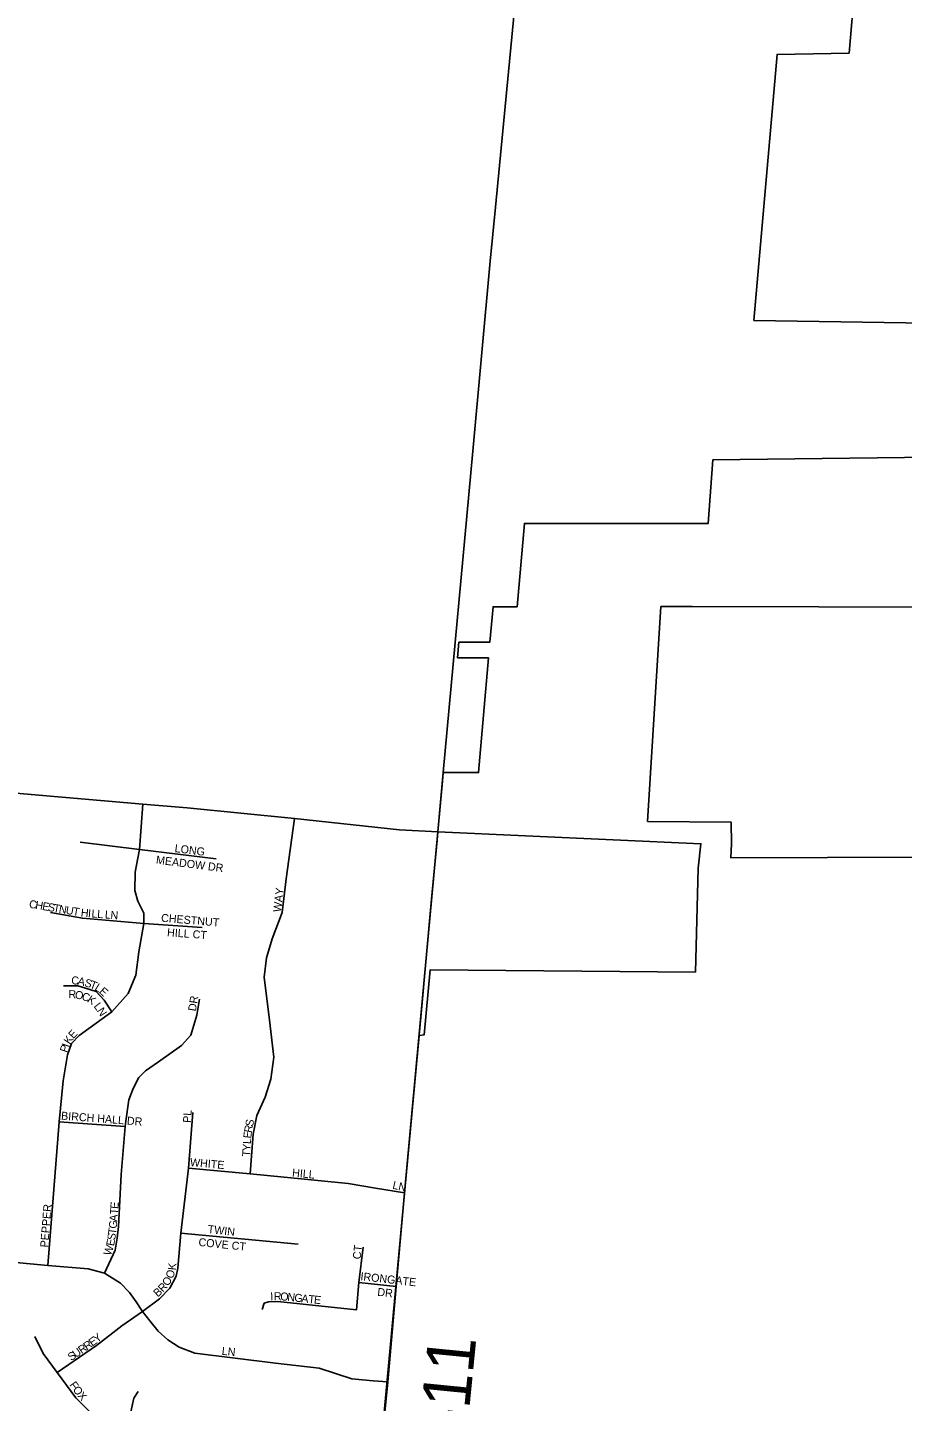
# Model space of a CAD drawing. Extents: x 1310247 to 1552180, y 377264 to 706493.
# Drawn here: x 1443429 to 1448897, y 494144 to 502730 of the extents above; entities that cross this region are included whole.
import ezdxf

# ---------------------------------------------------------------- set-up
doc = ezdxf.new("R2010")
doc.units = 0
for name, color, linetype in [('GM_X_Adjacent_County', 7, 'Continuous'), ('GM_X_Corporation', 7, 'Continuous'), ('GM_X_County', 7, 'Continuous'), ('GM_X_County_Road', 7, 'Continuous'), ('GM_X_Township', 7, 'Continuous'), ('GM_X_Township_Road', 7, 'Continuous'), ('GM_X_Township_Road_Text', 7, 'Continuous'), ('GM_X_Township_Subdivision', 7, 'Continuous'), ('GM_X_Township_Subdivision_Text', 7, 'Continuous')]:
    doc.layers.add(name, color=color, linetype=linetype)

msp = doc.modelspace()

# ---------------------------------------------------------------- linework, layer by layer
at = {"layer": 'GM_X_Adjacent_County'}
msp.add_lwpolyline([(1444758.9, 484386.7), (1444847.2, 485340), (1444871.9, 485606.9), (1444945, 486395.4), (1445051.2, 487540.6), (1445054.9, 487578.1), (1445360.5, 490723.4), (1445389.8, 491098.1), (1445497, 492347.4), (1445549.2, 492941.9), (1445592.7, 493387.5), (1445681.3, 494266.4), (1445732.6, 494862.7), (1445785.8, 495446.6), (1445993, 497703.6), (1446026.9, 498075.2), (1446211.6, 500082.3), (1446320.8, 501270), (1446353.3, 501607.9), (1446491.2, 503041.2)], dxfattribs=at)
at = {"layer": 'GM_X_Corporation'}
for points in [[(1449325.5, 500879), (1447967.9, 500899.4), (1448113.5, 502561.9), (1448563.4, 502569.8), (1448599.9, 502987.1), (1449197.8, 502997.6)], [(1445470.2, 492057.2), (1445876.5, 496431.2), (1445907.7, 496434.6), (1445945.4, 496841.5), (1447602.8, 496827.2), (1447621, 497477.3), (1447637.4, 497628.6), (1445993, 497703.6), (1446026.9, 498075.2), (1446247.5, 498073.5), (1446310.3, 498790), (1446116.4, 498791.3), (1446124.5, 498888.4), (1446319, 498889.6), (1446338.3, 499109.6), (1446488.2, 499109.6), (1446533.9, 499631.3), (1447682.9, 499631.3), (1447711.7, 500028.4), (1449250.6, 500047.4)]]:
    msp.add_lwpolyline(points, dxfattribs=at)
msp.add_lwpolyline([(1447583.3, 499111.1), (1447387.7, 499111.1), (1447303.6, 497768.8), (1447825.9, 497764.3), (1447828.2, 497627.6), (1447824.7, 497540), (1449032.8, 497544.2), (1449032.4, 497623), (1449166.1, 499108.1)], close=True, dxfattribs=at)
at = {"layer": 'GM_X_County'}
msp.add_lwpolyline([(1446491.2, 503041.2), (1446353.3, 501607.9), (1446320.8, 501270), (1446211.6, 500082.3), (1446026.9, 498075.2), (1445993, 497703.6), (1445785.8, 495446.6), (1445732.6, 494862.7), (1445681.3, 494266.4), (1445592.7, 493387.5), (1445549.2, 492941.9), (1445497, 492347.4), (1445389.8, 491098.1), (1445360.5, 490723.4), (1445054.9, 487578.1), (1445051.2, 487540.6), (1444945, 486395.4), (1444871.9, 485606.9), (1444847.2, 485340), (1444758.9, 484386.7)], dxfattribs=at)
at = {"layer": 'GM_X_County_Road'}
msp.add_lwpolyline([(1441235.6, 498171.6), (1441517.9, 498127.4), (1442488.6, 498025), (1443404, 497940.4), (1444150.3, 497875.4), (1444426.7, 497852.6), (1445096.6, 497786), (1445753.4, 497716.1), (1445993, 497703.6)], dxfattribs=at)
at = {"layer": 'GM_X_Township'}
msp.add_lwpolyline([(1446491.2, 503041.2), (1446353.3, 501607.9), (1446320.8, 501270), (1446211.6, 500082.3), (1446026.9, 498075.2), (1445993, 497703.6), (1445785.8, 495446.6), (1445732.6, 494862.7), (1445681.3, 494266.4), (1445592.7, 493387.5), (1445549.2, 492941.9), (1445497, 492347.4), (1445389.8, 491098.1), (1445360.5, 490723.4), (1445054.9, 487578.1), (1445051.2, 487540.6), (1444945, 486395.4), (1444871.9, 485606.9), (1444847.2, 485340), (1444758.9, 484386.7)], dxfattribs=at)
at = {"layer": 'GM_X_Township_Road'}
for points in [[(1446022, 498020.8), (1446026.9, 498075.2), (1446211.6, 500082.3), (1446320.8, 501270), (1446353.3, 501607.9), (1446491.2, 503041.2)], [(1445988.1, 497651), (1445993, 497703.6), (1446022, 498020.8)], [(1445954.3, 497282.8), (1445988.1, 497651)], [(1445886.7, 496546.2), (1445954.3, 497282.8)], [(1445833.6, 495967.5), (1445886.7, 496546.2)], [(1445639.5, 493851.8), (1445681.3, 494266.4), (1445732.6, 494862.7), (1445785.8, 495446.6), (1445833.6, 495967.5)]]:
    msp.add_lwpolyline(points, dxfattribs=at)
at = {"layer": 'GM_X_Township_Subdivision'}
for points in [[(1444150.3, 497875.4), (1444129, 497593.1), (1444127.4, 497582.8), (1444101.5, 497451.4), (1444099.7, 497336.7), (1444118.2, 497270.1), (1444155.2, 497196), (1444155.2, 497131.3), (1444123.8, 496953.6), (1444105.2, 496807.3), (1444057.1, 496692.6), (1443955.3, 496577.8), (1443751.8, 496431.6), (1443703.7, 496379.8), (1443679.7, 496309.5), (1443651.9, 496148.4), (1443626, 495891.2), (1443555.4, 494992.9)], [(1444820.4, 495567), (1444828.8, 495676.4), (1444839.7, 495814.7), (1444861.3, 495931.9), (1444913.9, 496045), (1444949.3, 496158.9), (1444967.8, 496296.1), (1444940.5, 496527.2), (1444907.6, 496794.3), (1444923.1, 496916.7), (1444958, 497035.7), (1445020.7, 497200.4), (1445045.9, 497409.8), (1445096.6, 497786)], [(1443757.3, 497638.4), (1444129, 497593.1), (1444608.5, 497534.7)], [(1444155.2, 497131.3), (1443771.8, 497163.8), (1443571.9, 497198.5)], [(1444155.2, 497131.3), (1444521.2, 497106.5)], [(1443653.8, 496740.7), (1443744.1, 496740.7), (1443791.9, 496727.5), (1443857.3, 496705.6), (1443909.1, 496651.9), (1443955.3, 496577.8)], [(1443911.1, 494944.9), (1443976.3, 495089), (1443990.1, 495163.5), (1443996.7, 495238.1), (1444014.1, 495562.6), (1444038.6, 495861.6), (1444043, 495895.7), (1444062.1, 496029.7), (1444088.6, 496100.4), (1444123.8, 496168.8), (1444166.9, 496209.9), (1444248.4, 496267.1), (1444390.6, 496367.8), (1444448.8, 496432.9), (1444486.2, 496558.8), (1444503.6, 496657.8)], [(1443613.9, 494324.9), (1443860.9, 494493.3), (1444019, 494617), (1444147, 494706), (1444254.7, 494786), (1444318.4, 494852.7), (1444358.1, 494926), (1444368.5, 494976.6), (1444386.9, 495194.8), (1444435, 495601.2), (1444462.1, 495950)], [(1443626, 495891.2), (1444038.6, 495861.6)], [(1444435, 495601.2), (1444820.4, 495567), (1445032.6, 495545.9), (1445431.9, 495505), (1445602.6, 495477.4), (1445785.8, 495446.6)], [(1444386.9, 495194.8), (1445120.8, 495127.7)], [(1444895.5, 494718.5), (1444908.8, 494757.1), (1444935.3, 494766.7), (1444993, 494767.9), (1445485.4, 494717), (1445499.2, 494888.2), (1445527, 495108.9)], [(1443112.7, 495034.8), (1443555.4, 494992.9), (1443807.3, 494971.7), (1443911.1, 494944.9), (1444010.6, 494883.4), (1444065.9, 494823.8), (1444108.6, 494766.7), (1444147, 494706), (1444192.7, 494647.1), (1444246.2, 494582.8), (1444305.1, 494529.3), (1444376.7, 494482.3), (1444474.7, 494445.7), (1444978.2, 494384.2), (1445252.2, 494352.4), (1445456.2, 494285.3), (1445588.3, 494273.7), (1445681.3, 494266.4)], [(1445499.2, 494888.2), (1445732.6, 494862.7)], [(1443474.7, 494549.8), (1443526.5, 494442.8), (1443613.9, 494324.9), (1443731.8, 494165.8), (1443857, 494040.6), (1444040.7, 493970.2), (1444059, 493968.2), (1444460, 493924.2), (1444572.5, 493911.8), (1444855.1, 493885.1), (1445288.1, 493844.2)], [(1444059, 493968.2), (1444075.7, 494079.4), (1444093.9, 494165.3), (1444120.4, 494205.1)]]:
    msp.add_lwpolyline(points, dxfattribs=at)

# ---------------------------------------------------------------- texts
at = {"layer": 'GM_X_Township_Road_Text'}
msp.add_text('T-11', height=300, rotation=84.36034, dxfattribs=at).set_placement((1446152.6, 493716.3))
at = {"layer": 'GM_X_Township_Subdivision_Text'}
for s, rotation, p in [('LONG', 352.69573, (1444346.3, 497577.4)), ('MEADOW DR', 352.7943, (1444229.9, 497505.3)), ('WAY', 83.29071, (1445013.3, 497199.6)), ('C', 350.43587, (1443435.9, 497229.8)), ('H', 350.43908, (1443474.9, 497223.2)), ('E', 350.43852, (1443518.3, 497215.9)), ('S', 350.45066, (1443553, 497210.1)), ('T', 350.43437, (1443587.7, 497204.2)), ('N', 350.43274, (1443622.4, 497198.4)), ('U', 350.43908, (1443665.8, 497191.1)), ('T', 350.43852, (1443709.2, 497183.8)), ('H', 353.79622, (1443760.1, 497175.3)), ('I', 355.63898, (1443805.6, 497170.4)), ('L', 355.77906, (1443827.7, 497168.7)), ('L', 355.76159, (1443862.8, 497166.1)), ('L', 355.76159, (1443911.1, 497162.5)), ('N', 355.77027, (1443946.2, 497159.9)), ('CHESTNUT', 355.30091, (1444262.3, 497141.9)), ('HILL CT', 355.68424, (1444299.7, 497051.7)), ('C', 358.3121, (1443702.3, 496750.3)), ('A', 347.02668, (1443739.3, 496749.5)), ('S', 342.81793, (1443781.2, 496739.9)), ('T', 338.83792, (1443814, 496729.8)), ('L', 327.79913, (1443844.6, 496718.2)), ('E', 317.7447, (1443872.5, 496700.8)), ('R', 358.84647, (1443684.8, 496664.3)), ('O', 348.63649, (1443722.1, 496663.8)), ('C', 341.25784, (1443763.6, 496655.5)), ('K', 326.08867, (1443797.9, 496644.4)), ('DR', 80.53668, (1444481, 496579.7)), ('L', 307.55027, (1443839.9, 496612.7)), ('N', 302.53825, (1443860.7, 496585.7)), ('E', 48.10213, (1443715.9, 496406.9)), ('K', 56.85244, (1443693.1, 496371.6)), ('P', 71.5996, (1443676.5, 496320.4)), ('I', 71.61542, (1443687.6, 496353.8)), ('BIRCH HALL DR', 355.68432, (1443637.4, 495905.5)), ('PL', 86.18833, (1444450.1, 495883.5)), ('R', 79.6593, (1444830.5, 495819.9)), ('S', 78.6981, (1444837.5, 495858.7)), ('L', 86.34193, (1444824.7, 495751.3)), ('E', 84.01887, (1444826.9, 495785.9)), ('T', 86.35038, (1444819.7, 495672.3)), ('Y', 86.34731, (1444821.9, 495707.4)), ('WHITE', 354.92077, (1444442.7, 495615.1)), ('HILL', 354.56028, (1445080.8, 495549.1)), ('LN', 347.47312, (1445706.7, 495474.1)), ('PEPPER', 85.33123, (1443557.5, 495104.8)), ('T', 85.81615, (1443993.5, 495310.6)), ('E', 85.8233, (1443996.1, 495345.8)), ('G', 84.67091, (1443986, 495221.9)), ('A', 85.67442, (1443990.2, 495266.6)), ('S', 81.38416, (1443976, 495149)), ('T', 82.95557, (1443981.5, 495185.3)), ('TWIN', 353.66014, (1444552.9, 495197.1)), ('W', 71.71922, (1443949.4, 495051.2)), ('E', 79.31223, (1443969.2, 495112.5)), ('COVE CT', 354.19278, (1444495.7, 495115.9)), ('CT', 83.6578, (1445510.5, 495030.4)), ('K', 83.7401, (1444355.1, 494962.1)), ('O', 69.12914, (1444336.2, 494907.5)), ('IRONGATE', 353.57181, (1445507.7, 494902.3)), ('B', 42.28593, (1444242.7, 494793.4)), ('R', 47.12067, (1444275.2, 494823.3)), ('O', 58.47897, (1444308.7, 494860.9)), ('DR', 353.9883, (1445613.2, 494804.5)), ('I', 2.69588, (1444947.3, 494775.7)), ('R', 359.29537, (1444968.5, 494776.7)), ('O', 355.89486, (1445007.3, 494776.3)), ('N', 354.19461, (1445050.8, 494773.2)), ('G', 354.19461, (1445094.6, 494768.7)), ('A', 354.19461, (1445138.4, 494764.3)), ('T', 354.19461, (1445182.1, 494759.8)), ('E', 354.19461, (1445217.2, 494756.3)), ('R', 34.48041, (1443767.1, 494439.5)), ('R', 34.48863, (1443799.7, 494462)), ('E', 36.0764, (1443833.6, 494485.3)), ('Y', 38.89712, (1443864.2, 494507.6)), ('S', 34.47053, (1443701.8, 494394.7)), ('U', 34.48146, (1443730.8, 494414.6)), ('LN', 353.9883, (1444640.9, 494435.9)), ('F', 305.39158, (1443688.4, 494247.1)), ('O', 305.95278, (1443709.1, 494218)), ('X', 312.61074, (1443738.9, 494177.4))]:
    msp.add_text(s, height=50, rotation=rotation, dxfattribs=at).set_placement(p)

doc.saveas('drawing.dxf')
